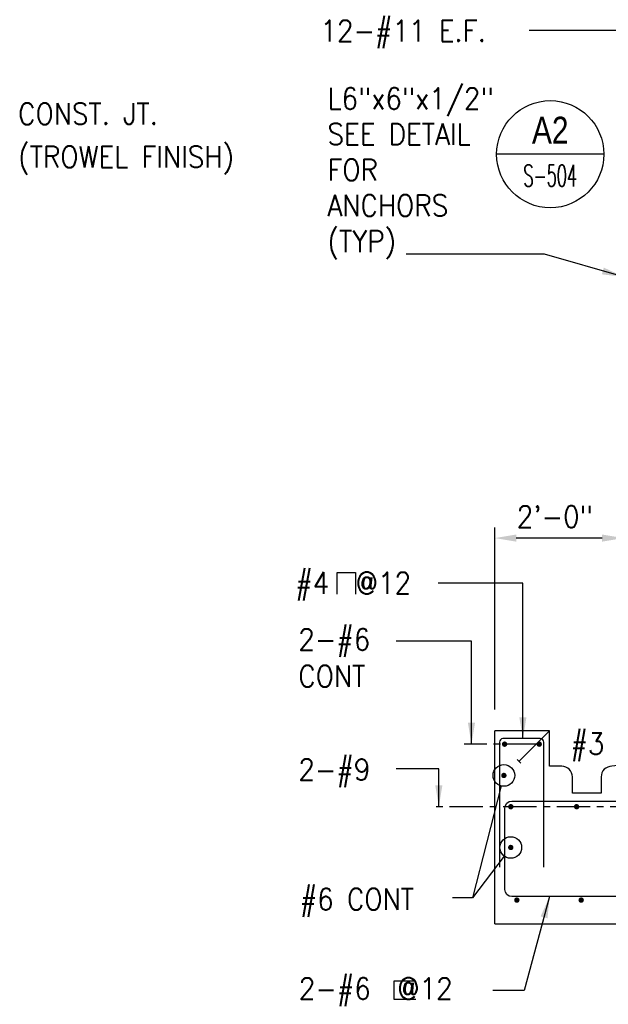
# Model space of a CAD drawing. Header units: inches. Extents: x -9715 to 32893, y -15613 to -1138.
# Tile 283 of 380: x 10400 to 10510, y -9085 to -8902. Entities that reach past the tile are written whole.
import ezdxf
from ezdxf.enums import TextEntityAlignment as Align

# ---------------------------------------------------------------- set-up
doc = ezdxf.new("R2010")
doc.units = ezdxf.units.IN
doc.header["$MEASUREMENT"] = 0
doc.linetypes.add('CENTER', pattern=[2, 1.25, -0.25, 0.25, -0.25])
doc.layers.get('0').update_dxf_attribs({"color": 252})
for name, color, linetype in [('S-ANNO-DIMS', 2, 'Continuous'), ('S-ANNO-SYMB', 2, 'Continuous'), ('S-ANNO-TEXT', 2, 'Continuous'), ('S1', 2, 'Continuous'), ('S3', 4, 'Continuous'), ('S5', 1, 'Continuous'), ('S7R', 2, 'Continuous')]:
    doc.layers.add(name, color=color, linetype=linetype)
doc.styles.add('125', font='romans.shx', dxfattribs={"width": 0.8, "height": 2})
doc.styles.add('ROMANS', font='ROMANS.shx', dxfattribs={"width": 0.8})
doc.styles.add('TITTEXTL', font='swiss.ttf', dxfattribs={"width": 0.8})
doc.dimstyles.new('dim', dxfattribs={"dimscale": 48, "dimtxt": 12, "dimasz": 0.125, "dimexe": 0.0625, "dimexo": 0.0625, "dimgap": 0.0625, "dimtad": 1, "dimdec": 4, "dimzin": 3, "dimdsep": 46, "dimlunit": 4, "dimtxsty": '125', "dimcen": 0.125, "dimclrd": 1, "dimclre": 1, "dimclrt": 256, "dimadec": 0, "dimazin": 0, "dimtfac": 1, "dimtdec": 4, "dimtix": 1, "dimtofl": 0, "dimtmove": 2, "dimatfit": 3, "dimfxl": 6, "dimtvp": 0.5, "dimtolj": 1, "dimtzin": 3, "dimarcsym": 0})

# ---------------------------------------------------------------- blocks, each defined once
blk = doc.blocks.new('Anno_Section_A2')
at = {"color": 0, "linetype": 'ByBlock', "lineweight": -2}
blk.add_line((2.5, 0), (-2.5, 0), dxfattribs=at)
blk.add_circle((0, 0), 2.5, dxfattribs=at)
at = {"color": 0, "linetype": 'ByBlock', "lineweight": -2, "style": 'ROMANS', "width": 0.8}
blk.add_attdef('NUMBER', text='', height=1, dxfattribs=at).set_placement((0, 0.5), align=Align.CENTER)
blk.add_attdef('SHEET', text='', height=0.75, dxfattribs=at).set_placement((0, -0.5), align=Align.TOP_CENTER)

msp = doc.modelspace()

# ---------------------------------------------------------------- linework, layer by layer
at = {"layer": 'S-ANNO-TEXT', "ltscale": 20}
for p, q in [((10459.41564, -9008.93312), (10459.41564, -9004.88484)), ((10459.41564, -9004.88484), (10462.84352, -9004.88484)), ((10462.84352, -9004.88484), (10462.84352, -9008.93312))]:
    msp.add_line(p, q, dxfattribs=at)
at = {"layer": 'S1', "color": 3}
for q in [(10488.82614, -9034.45618), (10635.62228, -9070.45618)]:
    msp.add_line((10488.82614, -9070.45618), q, dxfattribs=at)
for points in [[(10498.99802, -9034.45618), (10488.82614, -9034.45618)], [(10508.66208, -9046.0968), (10503.3027, -9046.0968)]]:
    msp.add_lwpolyline(points, dxfattribs=at)
for points in [[(10503.3027, -9046.0968), (10503.3027, -9043.0343, 0.414213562), (10501.3027, -9041.0343), (10498.99802, -9041.0343), (10498.99802, -9034.45618)], [(10512.82614, -9040.7843), (10510.66208, -9041.0343, 0.414213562), (10508.66208, -9043.0343), (10508.66208, -9046.0968)]]:
    msp.add_lwpolyline(points, format="xyb", dxfattribs=at)
at = {"layer": 'S3'}
for p, q in [((10498.99802, -9034.45618), (10493.34116, -9040.11303)), ((10493.69471, -9040.46659), (10492.98761, -9039.75948))]:
    msp.add_line(p, q, dxfattribs=at)
at = {"layer": 'S3', "color": 3}
msp.add_lwpolyline([(10497.95114, -9059.89368), (10497.95114, -9036.56035, 0.414213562), (10497.28447, -9035.89368), (10490.35218, -9035.89368, 0.414213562), (10489.68552, -9036.56035), (10489.68552, -9059.89368)], format="xyb", dxfattribs=at)
at = {"layer": 'S3', "color": 4, "const_width": 0.5}
for points in [[(10490.40308, -9036.92634, 1), (10490.90308, -9036.92634, 1)], [(10496.85823, -9036.92634, 1), (10497.35823, -9036.92634, 1)], [(10490.26829, -9042.76783, 1), (10490.76829, -9042.76783, 1)], [(10491.55619, -9048.60124, 1), (10492.05619, -9048.60124, 1)], [(10503.83883, -9048.60124, 1), (10504.33883, -9048.60124, 1)], [(10491.55619, -9056.21362, 1), (10492.05619, -9056.21362, 1)], [(10492.68673, -9066.03888, 1), (10493.18673, -9066.03888, 1)], [(10504.68673, -9066.03888, 1), (10505.18673, -9066.03888, 1)]]:
    msp.add_lwpolyline(points, format="xyb", close=True, dxfattribs=at)
at = {"layer": 'S3', "color": 4}
msp.add_lwpolyline([(10554.69683, -9065.3896), (10492.0309, -9065.3896, -0.414213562), (10490.69757, -9064.05626), (10490.69757, -9048.88775, -0.414213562), (10492.0309, -9047.55442), (10554.69683, -9047.55442, -0.405113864)], format="xyb", dxfattribs=at)
at = {"layer": 'S5'}
for p, q in [((10488.82614, -9030.45618), (10488.82614, -8996.45618)), ((10508.82614, -8998.45618), (10492.82614, -8998.45618))]:
    msp.add_line(p, q, dxfattribs=at)
for points in [[(10492.82614, -8999.12285), (10492.82614, -8997.78951), (10488.82614, -8998.45618)], [(10508.82614, -8999.12285), (10508.82614, -8997.78951), (10512.82614, -8998.45618)]]:
    msp.add_solid(points, dxfattribs=at)
at = {"layer": 'S7R', "color": 1}
for p, q in [((10515.45114, -8903.70618), (10495.20564, -8903.70618)), ((10494.08177, -9006.88843), (10478.23981, -9006.88843)), ((10494.08177, -9035.89368), (10494.08177, -9006.88843)), ((10484.47149, -9017.6805), (10470.45242, -9017.6805)), ((10484.47149, -9036.91387), (10484.47149, -9017.6805)), ((10478.38127, -9041.52932), (10470.45242, -9041.52932)), ((10478.38127, -9048.60124), (10478.38127, -9041.52932)), ((10490.01955, -9044.7208), (10484.68558, -9065.60741)), ((10490.58859, -9057.81993), (10484.68558, -9065.60741)), ((10499.05034, -9065.3896), (10494.32437, -9082.94025)), ((10484.68558, -9065.60741), (10480.94596, -9065.60741)), ((10494.32437, -9082.94025), (10488.43569, -9082.94025))]:
    msp.add_line(p, q, dxfattribs=at)
at = {"layer": 'S7R', "color": 1, "linetype": 'CENTER', "ltscale": 5}
for p, q in [((10497.35792, -9036.91387), (10483.13816, -9036.91387)), ((10516.62146, -9048.60124), (10477.04793, -9048.60124))]:
    msp.add_line(p, q, dxfattribs=at)
at = {"layer": 'S7R', "color": 3}
msp.add_lwpolyline([(10474.09209, -9084.56407), (10470.0438, -9084.56407), (10470.0438, -9081.1362), (10474.09209, -9081.1362)], dxfattribs=at)
at = {"layer": 'S7R', "color": 1}
for centre in [(10490.51829, -9042.76783), (10491.80619, -9056.21362)]:
    msp.add_circle(centre, 2.01564, dxfattribs=at)
for points in [[(10494.7295, -9031.89057), (10493.39618, -9031.89688), (10494.08177, -9035.89368)], [(10485.13816, -9032.91387), (10483.80483, -9032.91387), (10484.47149, -9036.91387)], [(10479.04793, -9044.60124), (10477.7146, -9044.60124), (10478.38127, -9048.60124)], [(10497.36655, -9069.07867), (10498.65402, -9069.42536), (10499.05034, -9065.3896)]]:
    msp.add_solid(points, dxfattribs=at)

# ---------------------------------------------------------------- block references
at = {"layer": 'S-ANNO-SYMB'}
ref = msp.add_blockref('Anno_Section_A2', (10499.1666, -8926.79532), dxfattribs=dict(at, xscale=4, yscale=4, zscale=3.999999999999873))
ref.add_attrib('NUMBER', 'A2', dxfattribs={"layer": '0', "color": 0, "linetype": 'ByBlock', "lineweight": -2, "height": 5, "style": 'TITTEXTL', "width": 0.796875}).set_placement((10499.1666, -8924.79532, 83.33333), align=Align.CENTER)
ref.add_attrib('SHEET', 'S-504', dxfattribs={"layer": '0', "color": 0, "linetype": 'ByBlock', "lineweight": -2, "height": 4, "style": 'ROMANS', "width": 0.55}).set_placement((10499.1666, -8928.79532, 83.33333), align=Align.TOP_CENTER)

# ---------------------------------------------------------------- texts
at = {"layer": 'S-ANNO-TEXT', "ltscale": 20, "style": '125', "width": 0.9}
for s, height, p in [('12-#11 E.F.', 4.0000002, (10456.29496, -8905.75196)), ('CONST. JT.', 4, (10399.90727, -8921.25127)), ('(TROWEL FINISH)', 4.0000002, (10399.90727, -8929.26641)), ('2\'-0"', 4, (10492.92138, -8996.45618)), ('#4  @12', 4, (10451.60875, -9008.83937)), ('2-#6', 4, (10452.17127, -9019.37334)), ('CONT', 4, (10452.17127, -9026.23048)), ('#3', 4, (10502.9564, -9038.83812)), ('2-#9', 4, (10452.18378, -9043.65144)), ('#6 CONT', 4, (10452.44862, -9067.86743)), ('2-#6  @12', 4, (10452.26774, -9084.54544))]:
    msp.add_text(s, height=height, dxfattribs=at).set_placement(p)
at = {"layer": 'S-ANNO-TEXT', "insert": (10457.60199, -8914.379), "char_height": 4.0000002, "width": 33.5562173, "attachment_point": 1, "style": '125'}
msp.add_mtext('{\\W0.9;L6"x6"x1/2" SEE DETAIL  FOR ANCHORS (TYP)}', dxfattribs=at)

# ---------------------------------------------------------------- leaders
at = {"layer": 'S-ANNO-DIMS'}
msp.add_leader([(10512.82614, -8949.68948), (10498.08115, -8945.46059), (10472.29047, -8945.46059)], dimstyle='dim', override={"dimscale": 32, "dimgap": 0.0625, "dimtad": 0}, dxfattribs=at)

doc.saveas('drawing.dxf')
